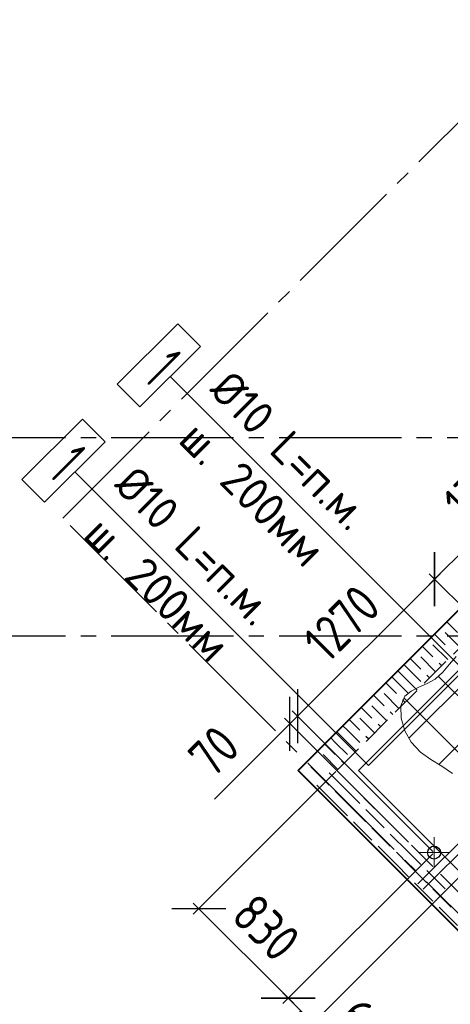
# Model space of a CAD drawing. Header units: millimetres. Extents: x 40580 to 1930067, y -240640 to 81020.
# Tile 558 of 656: x 1351510 to 1354330, y -227267 to -220816. Entities that reach past the tile are written whole.
import ezdxf

# ---------------------------------------------------------------- set-up
doc = ezdxf.new("R2010")
doc.units = ezdxf.units.MM
for name, pattern in [('______2', [270, 200, -70]), ('______5', [1100, 800, -100, 100, -100]), ('CENTER', [2, 1.25, -0.25, 0.25, -0.25])]:
    doc.linetypes.add(name, pattern=pattern)
doc.layers.add('ЖБ Стена верхний уровень', color=7, linetype='______2', true_color=0x656565)
for name, color, linetype, lineweight in [('Обрамление проемов стержнями', 7, 'Continuous', 25), ('ОСИ', 7, 'CENTER', 15), ('Основная', 7, 'Continuous', 40), ('Позиционная метка линия выноска', 7, 'Continuous', 13), ('Позиционная метка номер позиции', 7, 'Continuous', 13), ('Примечания', 7, 'Continuous', 13), ('Размерная линия_ общее', 7, 'Continuous', 25)]:
    doc.layers.add(name, color=color, linetype=linetype, lineweight=lineweight)
doc.layers.add('Тонкие', color=7, linetype='Continuous')
doc.styles.add('GOST 2.304', font='isocpeur.ttf', dxfattribs={"width": 0.8})
doc.styles.add('GOST 2.304-81', font='txt')
doc.dimstyles.new('СПДС', dxfattribs={"dimscale": 125, "dimtxt": 250, "dimasz": 250, "dimexe": 50, "dimexo": 10, "dimgap": 100, "dimtad": 1, "dimdec": 0, "dimtxsty": 'GOST 2.304-81', "dimblk": 'OBLIQUE', "dimcen": 250, "dimdle": 50, "dimadec": 0, "dimazin": 2, "dimtfac": 0.75, "dimtdec": 0, "dimtmove": 1, "dimatfit": 3, "dimfxl": 1, "dimtfill": 1, "dimtolj": 1, "dimarcsym": 1})

# ---------------------------------------------------------------- blocks, each defined once
blk = doc.blocks.new('_OBLIQUE')
at = {"color": 0, "linetype": 'ByBlock'}
blk.add_line((-0.5, -0.5), (0.5, 0.5), dxfattribs=at)
blk = doc.blocks.new('*D17467')
at = {"layer": 'Defpoints', "color": 0}
for p in [(1354227.6, -224481.1), (1355121.6, -225375.1), (1354223.7, -226273.2)]:
    blk.add_point(p, dxfattribs=at)
at = {"layer": 'Тонкие', "color": 0, "lineweight": -2}
for p, q in [((1353294.3, -225414.4), (1354263, -224445.7)), ((1355114.6, -225368), (1354192.3, -224445.7)), ((1354216.7, -226266.1), (1353294.3, -225343.7))]:
    blk.add_line(p, q, dxfattribs=at)
at = {"layer": 'Тонкие', "color": 0, "lineweight": -2, "xscale": 250, "yscale": 250, "zscale": 250}
for p, rotation in [((1354227.6, -224481.1), 44.99999999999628), ((1353329.6, -225379.1), 224.9999999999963)]:
    blk.add_blockref('_OBLIQUE', p, dxfattribs=dict(at, rotation=rotation))
at = {"layer": 'Тонкие', "color": 0, "insert": (1353619.5, -224771), "char_height": 250, "attachment_point": 5, "rotation": 45, "style": 'GOST 2.304', "bg_fill": 3, "box_fill_scale": 1.1, "bg_fill_color": 256, "bg_fill_true_color": 13158600, "bg_fill_transparency": 0}
blk.add_mtext('\\A1;1270', dxfattribs=at)
blk = doc.blocks.new('*D17468')
at = {"layer": 'Defpoints', "color": 0}
for p in [(1355161, -223547.7), (1355929.3, -224315.9), (1355121.6, -225375.1)]:
    blk.add_point(p, dxfattribs=at)
at = {"layer": 'Тонкие', "color": 0, "lineweight": -2}
for p, q in [((1354192.3, -224516.4), (1355196.4, -223512.3)), ((1355922.2, -224308.8), (1355125.7, -223512.3)), ((1355114.6, -225368), (1354192.3, -224445.7))]:
    blk.add_line(p, q, dxfattribs=at)
at = {"layer": 'Тонкие', "color": 0, "lineweight": -2, "xscale": 250, "yscale": 250, "zscale": 250}
for p, rotation in [((1355161, -223547.7), 45.00000000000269), ((1354227.6, -224481.1), 225.0000000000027)]:
    blk.add_blockref('_OBLIQUE', p, dxfattribs=dict(at, rotation=rotation))
at = {"layer": 'Тонкие', "color": 0, "insert": (1354535.2, -223855.3), "char_height": 250, "attachment_point": 5, "rotation": 45, "style": 'GOST 2.304', "bg_fill": 3, "box_fill_scale": 1.1, "bg_fill_color": 256, "bg_fill_true_color": 13158600, "bg_fill_transparency": 0}
blk.add_mtext('\\A1;1320', dxfattribs=at)
blk = doc.blocks.new('*D17469')
at = {"layer": 'Defpoints', "color": 0}
for p in [(1353280.1, -225428.6), (1354063.4, -226211.8), (1354223.7, -226273.2)]:
    blk.add_point(p, dxfattribs=at)
at = {"layer": 'Тонкие', "color": 0, "lineweight": -2}
for p, q in [((1353365, -225343.7), (1353244.8, -225463.9)), ((1354216.7, -226266.1), (1353294.3, -225343.7)), ((1354056.3, -226204.8), (1353244.8, -225393.2)), ((1353280.1, -225428.6), (1352785.2, -225923.5))]:
    blk.add_line(p, q, dxfattribs=at)
at = {"layer": 'Тонкие', "color": 0, "lineweight": -2, "xscale": 250, "yscale": 250, "zscale": 250}
for p, rotation in [((1353329.6, -225379.1), 225.0000000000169), ((1353280.1, -225428.6), 45.00000000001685)]:
    blk.add_blockref('_OBLIQUE', p, dxfattribs=dict(at, rotation=rotation))
at = {"layer": 'Тонкие', "color": 0, "insert": (1352781.7, -225608.8), "char_height": 250, "attachment_point": 5, "rotation": 45, "style": 'GOST 2.304', "bg_fill": 3, "box_fill_scale": 1.1, "bg_fill_color": 256, "bg_fill_true_color": 13158600, "bg_fill_transparency": 0}
blk.add_mtext('\\A1;70', dxfattribs=at)
blk = doc.blocks.new('*D17470')
at = {"layer": 'Defpoints', "color": 0}
for p in [(1354771.7, -226050.4), (1354789.4, -226937.8), (1353884.3, -227842.9)]:
    blk.add_point(p, dxfattribs=at)
at = {"layer": 'Тонкие', "color": 0, "lineweight": -2}
for p, q in [((1354764.6, -226057.5), (1353396.4, -227425.7)), ((1354782.3, -226944.9), (1353849, -227878.2)), ((1353396.4, -227355), (1353919.7, -227878.2))]:
    blk.add_line(p, q, dxfattribs=at)
at = {"layer": 'Тонкие', "color": 0, "lineweight": -2, "xscale": 250, "yscale": 250, "zscale": 250}
for p, rotation in [((1353431.8, -227390.3), 134.9999999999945), ((1353884.3, -227842.9), 314.9999999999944)]:
    blk.add_blockref('_OBLIQUE', p, dxfattribs=dict(at, rotation=rotation))
at = {"layer": 'Тонкие', "color": 0, "insert": (1353806.6, -227446.9), "char_height": 250, "attachment_point": 5, "rotation": 315, "style": 'GOST 2.304', "bg_fill": 3, "box_fill_scale": 1.1, "bg_fill_color": 256, "bg_fill_true_color": 13158600, "bg_fill_transparency": 0}
blk.add_mtext('\\A1;640', dxfattribs=at)
blk = doc.blocks.new('*D17471')
at = {"layer": 'Defpoints', "color": 0}
for p in [(1354771.7, -226050.4), (1354223.7, -226273.2), (1353431.8, -227390.3)]:
    blk.add_point(p, dxfattribs=at)
at = {"layer": 'Тонкие', "color": 0, "lineweight": -2}
for p, q in [((1354764.6, -226057.5), (1353396.4, -227425.7)), ((1354216.7, -226280.3), (1353233.8, -227263.1)), ((1353233.8, -227192.4), (1353467.1, -227425.7)), ((1352955.5, -227720.4), (1353350.5, -227309)), ((1353365.7, -228130.5), (1352955.5, -227720.4))]:
    blk.add_line(p, q, dxfattribs=at)
at = {"layer": 'Тонкие', "color": 0, "lineweight": -2, "xscale": 250, "yscale": 250, "zscale": 250}
for p, rotation in [((1353269.2, -227227.7), 134.9999999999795), ((1353431.8, -227390.3), 314.9999999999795)]:
    blk.add_blockref('_OBLIQUE', p, dxfattribs=dict(at, rotation=rotation))
at = {"layer": 'Тонкие', "color": 0, "insert": (1353319.7, -227766.4), "char_height": 250, "attachment_point": 5, "rotation": 315, "style": 'GOST 2.304', "bg_fill": 3, "box_fill_scale": 1.1, "bg_fill_color": 256, "bg_fill_true_color": 13158600, "bg_fill_transparency": 0}
blk.add_mtext('\\A1;230', dxfattribs=at)
blk = doc.blocks.new('*D17472')
at = {"layer": 'Defpoints', "color": 0}
for p in [(1353587.3, -225735.8), (1354223.7, -226273.2), (1353269.2, -227227.7)]:
    blk.add_point(p, dxfattribs=at)
at = {"layer": 'Тонкие', "color": 0, "lineweight": -2}
for p, q in [((1353580.2, -225742.8), (1352646.9, -226676.2)), ((1354216.7, -226280.3), (1353233.8, -227263.1)), ((1352646.9, -226605.5), (1353304.6, -227263.1))]:
    blk.add_line(p, q, dxfattribs=at)
at = {"layer": 'Тонкие', "color": 0, "lineweight": -2, "xscale": 250, "yscale": 250, "zscale": 250}
for p, rotation in [((1352682.3, -226640.8), 134.9999999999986), ((1353269.2, -227227.7), 314.9999999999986)]:
    blk.add_blockref('_OBLIQUE', p, dxfattribs=dict(at, rotation=rotation))
at = {"layer": 'Тонкие', "color": 0, "insert": (1353124.2, -226764.5), "char_height": 250, "attachment_point": 5, "rotation": 315, "style": 'GOST 2.304', "bg_fill": 3, "box_fill_scale": 1.1, "bg_fill_color": 256, "bg_fill_true_color": 13158600, "bg_fill_transparency": 0}
blk.add_mtext('\\A1;830', dxfattribs=at)

msp = doc.modelspace()

# ---------------------------------------------------------------- linework, layer by layer
at = {"layer": 'Позиционная метка номер позиции', "color": 7, "linetype": 'Continuous', "lineweight": 25, "transparency": 33554687}
for points in [[(1352148.7, -223203.8), (1352297.2, -223352.3), (1352693.2, -222956.3), (1352544.7, -222807.8), (1352148.7, -223203.8)], [(1351524.1, -223828.4), (1351672.6, -223976.9), (1352068.6, -223580.9), (1351920.1, -223432.5), (1351524.1, -223828.4)]]:
    msp.add_lwpolyline(points, dxfattribs=at)

# ---------------------------------------------------------------- texts
at = {"layer": 'Позиционная метка номер позиции', "color": 7, "linetype": 'Continuous', "lineweight": 25, "transparency": 33554687, "attachment_point": 7, "rotation": 315, "style": 'GOST 2.304'}
for s, insert, char_height, width in [('\\W0.56;1', (1352312.7, -223169.7), 300, 233.324), ('\\W0.94;Ø10 L=п.м.', (1352741.1, -223252.4), 220, 1489.569), ('\\W0.56;1', (1351688, -223794.3), 300, 233.324), ('\\W0.94;Ø10 L=п.м.', (1352116.5, -223877), 220, 1489.569), ('\\W0.96;ш. 200мм', (1351914.3, -224203.7), 220, 1316.138)]:
    msp.add_mtext(s, dxfattribs=dict(at, insert=insert, char_height=char_height, width=width))

# ---------------------------------------------------------------- dimensions: what is measured, and where the dimension line sits
at = {"layer": 'Тонкие'}
dim = msp.add_linear_dim(base=(1354227.6, -224481.1), p1=(1354223.7, -226273.2), p2=(1355121.6, -225375.1), angle=45, dimstyle='СПДС', override={"dimscale": 1, "dimtxsty": 'GOST 2.304'}, dxfattribs=at)
dim.commit()
dim.dimension.update_dxf_attribs({"geometry": '*D17467', "text_midpoint": (1353778.6, -224930.1), "dimtype": 160})

# ---------------------------------------------------------------- next in the draw order: linework, layer by layer
at = {"layer": 'ЖБ Стена верхний уровень', "color": 9, "linetype": 'Continuous', "lineweight": -3, "true_color": 0xc7c7c7, "transparency": 33554687}
for p, q in [((1353986.9, -225081.6), (1354056.8, -225151.5)), ((1354056.8, -225071.5), (1354026.9, -225041.6)), ((1353976.8, -225151.5), (1353946.9, -225121.6))]:
    msp.add_line(p, q, dxfattribs=at)

# ---------------------------------------------------------------- next in the draw order: texts
at = {"layer": 'Позиционная метка номер позиции', "color": 7, "linetype": 'Continuous', "lineweight": 25, "transparency": 33554687, "insert": (1352538.9, -223579.1), "char_height": 220, "width": 1316.138, "attachment_point": 7, "rotation": 315, "style": 'GOST 2.304'}
msp.add_mtext('\\W0.96;ш. 200мм', dxfattribs=at)

# ---------------------------------------------------------------- next in the draw order: dimensions: what is measured, and where the dimension line sits
at = {"layer": 'Тонкие'}
dim = msp.add_linear_dim(base=(1355161, -223547.7), p1=(1355121.6, -225375.1), p2=(1355929.3, -224315.9), angle=45, dimstyle='СПДС', override={"dimscale": 1, "dimtxsty": 'GOST 2.304'}, dxfattribs=at)
dim.commit()
dim.dimension.update_dxf_attribs({"geometry": '*D17468', "text_midpoint": (1354694.3, -224014.4), "dimtype": 160})

# ---------------------------------------------------------------- next in the draw order: linework, layer by layer
at = {"layer": 'ЖБ Стена верхний уровень', "color": 9, "linetype": 'Continuous', "lineweight": -3, "true_color": 0xc7c7c7, "transparency": 33554687}
for p, q in [((1354306.9, -224761.6), (1354376.8, -224831.5)), ((1354296.8, -224831.5), (1354394.2, -224928.9)), ((1354226.9, -224841.6), (1354296.8, -224911.5)), ((1354146.9, -224921.6), (1354216.8, -224991.5)), ((1354216.8, -224911.5), (1354314.2, -225008.9)), ((1354066.9, -225001.6), (1354136.8, -225071.5)), ((1354136.8, -224991.5), (1354234.2, -225088.9)), ((1354056.8, -225071.5), (1354136.8, -225151.5)), ((1354274.2, -225048.9), (1354256.8, -225031.5)), ((1354194.2, -225128.9), (1354176.8, -225111.5))]:
    msp.add_line(p, q, dxfattribs=at)
at = {"layer": 'ОСИ', "color": 8, "linetype": '______5', "lineweight": -3, "transparency": 33554687}
for p, q in [((1351791.2, -224081.1), (1358489.5, -217382.8)), ((1363909.8, -223554.6), (1347581.5, -223554.6)), ((1363909.8, -224854.6), (1347581.5, -224854.6)), ((1363909.8, -224854.6), (1347581.5, -224854.6))]:
    msp.add_line(p, q, dxfattribs=at)
at = {"layer": 'Позиционная метка номер позиции', "color": 7, "linetype": 'Continuous', "lineweight": -3, "transparency": 33554687}
msp.add_line((1354838.1, -225112.8), (1354256.3, -225694.6), dxfattribs=at)

# ---------------------------------------------------------------- next in the draw order: dimensions: what is measured, and where the dimension line sits
at = {"layer": 'Тонкие'}
dim = msp.add_linear_dim(base=(1353280.1, -225428.6), p1=(1354223.7, -226273.2), p2=(1354063.4, -226211.8), angle=45, dimstyle='СПДС', override={"dimscale": 1, "dimtxsty": 'GOST 2.304'}, dxfattribs=at)
dim.commit()
dim.dimension.update_dxf_attribs({"geometry": '*D17469', "text_midpoint": (1352897.8, -225725), "dimtype": 160})

# ---------------------------------------------------------------- next in the draw order: linework, layer by layer
at = {"layer": 'ЖБ Стена верхний уровень', "color": 9, "linetype": 'Continuous', "lineweight": -3, "true_color": 0xc7c7c7, "transparency": 33554687}
for p, q in [((1353976.8, -225151.5), (1354056.8, -225231.5)), ((1354056.8, -225151.5), (1354114.2, -225208.9)), ((1353906.9, -225161.6), (1353976.8, -225231.5)), ((1353826.9, -225241.6), (1353896.8, -225311.5)), ((1353896.8, -225231.5), (1353994.2, -225328.9)), ((1354034.2, -225288.9), (1354016.8, -225271.5)), ((1353746.9, -225321.6), (1353816.8, -225391.5)), ((1353816.8, -225311.5), (1353914.2, -225408.9)), ((1353954.2, -225368.9), (1353936.8, -225351.5)), ((1353666.9, -225401.6), (1353736.8, -225471.5)), ((1353736.8, -225391.5), (1353834.2, -225488.9)), ((1353586.9, -225481.6), (1353656.8, -225551.5)), ((1353656.8, -225471.5), (1353626.9, -225441.6)), ((1353656.8, -225471.5), (1353736.8, -225551.5)), ((1353874.2, -225448.9), (1353856.8, -225431.5)), ((1353576.8, -225551.5), (1353546.9, -225521.6)), ((1353794.2, -225528.9), (1353776.8, -225511.5)), ((1353506.9, -225561.6), (1353576.8, -225631.5)), ((1353576.8, -225551.5), (1353656.8, -225631.5)), ((1353656.8, -225551.5), (1353714.2, -225608.9)), ((1353634.2, -225688.9), (1353616.8, -225671.5))]:
    msp.add_line(p, q, dxfattribs=at)
at = {"layer": 'Позиционная метка номер позиции', "color": 7, "linetype": 'Continuous', "lineweight": 13, "transparency": 33554687}
msp.add_line((1352495.2, -223154.3), (1354830.3, -225489.4), dxfattribs=at)
at = {"layer": 'Позиционная метка номер позиции', "color": 7, "linetype": 'Continuous', "lineweight": -3, "transparency": 33554687}
msp.add_line((1354637.8, -224944.5), (1354058.7, -225523.5), dxfattribs=at)
at = {"layer": 'Позиционная метка номер позиции', "color": 7, "linetype": 'Continuous', "lineweight": 13, "transparency": 33554687}
msp.add_lwpolyline([(1351870.6, -223778.9), (1353794.2, -225702.5), (1354499.4, -224997.2)], dxfattribs=at)

# ---------------------------------------------------------------- next in the draw order: dimensions: what is measured, and where the dimension line sits
at = {"layer": 'Тонкие'}
dim = msp.add_linear_dim(base=(1353884.3, -227842.9), p1=(1354771.7, -226050.4), p2=(1354789.4, -226937.8), angle=315, dimstyle='СПДС', override={"dimscale": 1, "dimtxsty": 'GOST 2.304'}, dxfattribs=at)
dim.commit()
dim.dimension.update_dxf_attribs({"geometry": '*D17470', "text_midpoint": (1353647.5, -227606), "dimtype": 160})

# ---------------------------------------------------------------- next in the draw order: dimensions: what is measured, and where the dimension line sits
dim = msp.add_linear_dim(base=(1353431.8, -227390.3), p1=(1354223.7, -226273.2), p2=(1354771.7, -226050.4), angle=315, dimstyle='СПДС', override={"dimscale": 1, "dimtxsty": 'GOST 2.304'}, dxfattribs=at)
dim.commit()
dim.dimension.update_dxf_attribs({"geometry": '*D17471', "text_midpoint": (1353026.3, -227791.1), "dimtype": 160})

# ---------------------------------------------------------------- next in the draw order: linework, layer by layer
at = {"layer": 'ЖБ Стена верхний уровень', "color": 9, "linetype": 'Continuous', "lineweight": -3, "true_color": 0xc7c7c7, "transparency": 33554687}
msp.add_line((1354376.8, -226751.5), (1354256.8, -226631.5), dxfattribs=at)

# ---------------------------------------------------------------- next in the draw order: dimensions: what is measured, and where the dimension line sits
at = {"layer": 'Тонкие'}
dim = msp.add_linear_dim(base=(1353269.2, -227227.7), p1=(1353587.3, -225735.8), p2=(1354223.7, -226273.2), angle=315, dimstyle='СПДС', override={"dimscale": 1, "dimtxsty": 'GOST 2.304'}, dxfattribs=at)
dim.commit()
dim.dimension.update_dxf_attribs({"geometry": '*D17472', "text_midpoint": (1352965.1, -226923.6), "dimtype": 160})

# ---------------------------------------------------------------- next in the draw order: linework, layer by layer
msp.add_circle((1354223.7, -226273.2), 42.5)
at = {"layer": 'ЖБ Стена верхний уровень', "color": 251, "linetype": '______2', "lineweight": -3, "true_color": 0x656565, "transparency": 33554687}
for p, q in [((1356698.6, -222369.9), (1353332.7, -225735.8)), ((1353587.3, -225735.8), (1355468.2, -223854.9)), ((1353332.7, -225735.8), (1353460, -225863)), ((1354789.4, -226937.8), (1353587.3, -225735.8)), ((1353460, -225863), (1354662.1, -227065.1))]:
    msp.add_line(p, q, dxfattribs=at)
at = {"layer": 'ЖБ Стена верхний уровень', "color": 9, "linetype": 'Continuous', "lineweight": -3, "true_color": 0xc7c7c7, "transparency": 33554687}
for p, q in [((1353496.8, -225631.5), (1353594.2, -225728.9)), ((1353416.8, -225711.5), (1353536.8, -225831.5)), ((1353656.8, -225871.5), (1353536.8, -225751.5)), ((1353576.8, -225951.5), (1353456.8, -225831.5)), ((1353576.8, -225871.5), (1353656.8, -225951.5)), ((1353656.8, -225871.5), (1353736.8, -225951.5)), ((1353576.8, -225951.5), (1353656.8, -226031.5)), ((1353656.8, -225951.5), (1353776.8, -226071.5)), ((1353776.8, -225991.5), (1353896.8, -226111.5)), ((1353696.8, -226071.5), (1353816.8, -226191.5)), ((1353816.8, -226111.5), (1353936.8, -226231.5)), ((1354056.8, -226271.5), (1353936.8, -226151.5)), ((1353976.8, -226351.5), (1353856.8, -226231.5)), ((1353976.8, -226271.5), (1354056.8, -226351.5)), ((1354056.8, -226271.5), (1354136.8, -226351.5)), ((1353976.8, -226351.5), (1354056.8, -226431.5)), ((1354056.8, -226351.5), (1354176.8, -226471.5)), ((1354176.8, -226391.5), (1354296.8, -226511.5)), ((1354096.8, -226471.5), (1354216.8, -226591.5)), ((1354216.8, -226511.5), (1354336.8, -226631.5))]:
    msp.add_line(p, q, dxfattribs=at)
at = {"layer": 'Обрамление проемов стержнями', "color": 7, "linetype": 'Continuous', "lineweight": 25, "transparency": 33554687}
for p, q in [((1354117.7, -226478.3), (1357441.1, -223154.9)), ((1354117.7, -226478.3), (1357441.1, -223154.9)), ((1354117.7, -226478.3), (1357441.1, -223154.9)), ((1354117.7, -226478.3), (1357441.1, -223154.9)), ((1354153.1, -226513.7), (1357476.5, -223190.3)), ((1354153.1, -226513.7), (1357476.5, -223190.3)), ((1354153.1, -226513.7), (1357476.5, -223190.3)), ((1354153.1, -226513.7), (1357476.5, -223190.3))]:
    msp.add_line(p, q, dxfattribs=at)
at = {"layer": 'ОСИ', "color": 8, "linetype": '______5', "lineweight": -3, "transparency": 33554687}
msp.add_line((1357073.6, -229363.5), (1351791.2, -224081.1), dxfattribs=at)
at = {"layer": 'Основная'}
msp.add_lwpolyline([(1353332.7, -225735.8), (1356698.6, -222369.9), (1358155.2, -223826.6), (1354789.5, -227192.5)], close=True, dxfattribs=at)
at = {"layer": 'Позиционная метка линия выноска', "color": 251, "linetype": 'Continuous', "lineweight": 13, "true_color": 0x494949, "transparency": 33554687}
msp.add_lwpolyline([(1357122.9, -223657), (1355185.4, -225594.4), (1354527.8, -224936.8), (1353728.8, -225735.8), (1354763.6, -226770.7)], dxfattribs=at)
at = {"layer": 'Позиционная метка номер позиции', "color": 7, "linetype": 'Continuous', "lineweight": -3, "transparency": 33554687}
for p, q in [((1354253.5, -225120), (1354839.4, -225705.9)), ((1354024.9, -225260.1), (1354676.6, -225911.8))]:
    msp.add_line(p, q, dxfattribs=at)
at = {"layer": 'Позиционная метка номер позиции', "color": 7, "linetype": '______2', "lineweight": 13, "transparency": 33554687}
msp.add_lwpolyline([(1354368.8, -224988.9), (1354325.4, -225039.4), (1354281.8, -225091.9), (1354231.1, -225137.5), (1354179.1, -225166), (1354124.1, -225189.5), (1354073.2, -225214.5), (1354033.5, -225247.7), (1354006.6, -225312.5), (1354007.9, -225392.5), (1354032.1, -225475.7), (1354073.8, -225550.6), (1354134.4, -225614.1), (1354203.8, -225662.8), (1354275.8, -225706.7), (1354344.2, -225756)], dxfattribs=at)
at = {"layer": 'Примечания', "color": 7, "linetype": 'Continuous', "lineweight": 13, "transparency": 33554687}
for p, q in [((1354223.7, -226373.2), (1354223.7, -226173.2)), ((1354323.7, -226273.2), (1354123.7, -226273.2))]:
    msp.add_line(p, q, dxfattribs=at)
at = {"layer": 'Размерная линия_ общее', "color": 7, "linetype": 'Continuous', "lineweight": 18, "transparency": 33554687}
for p, q in [((1354223.7, -226348.2), (1354223.7, -226198.2)), ((1354298.7, -226273.2), (1354148.7, -226273.2))]:
    msp.add_line(p, q, dxfattribs=at)

doc.saveas('drawing.dxf')
